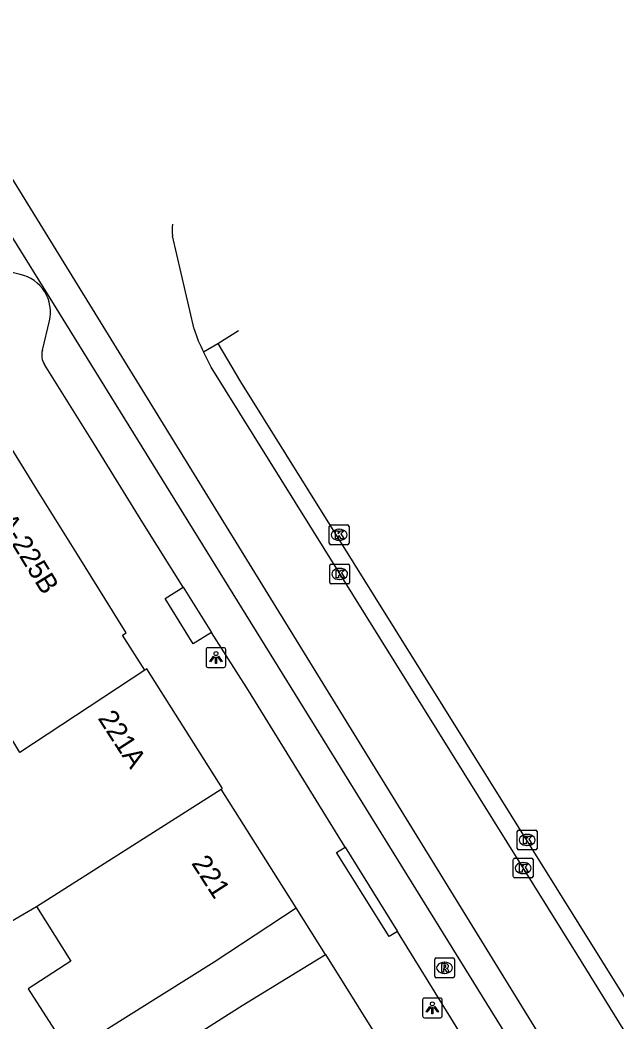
# Model space of a CAD drawing. Extents: x 159888 to 160757, y 384031 to 384746.
# Drawn here: x 160536.3 to 160566.6, y 384427.7 to 384478.5 of the extents above; entities that cross this region are included whole.
import ezdxf

# ---------------------------------------------------------------- set-up
doc = ezdxf.new("R2010")
doc.units = 0
for name, color, linetype in [('IMGEO_Kolk', 7, 'Continuous'), ('IMGEO_Lichtpunt', 7, 'Continuous'), ('IMGEO_Pand', 7, 'Continuous'), ('IMGEO_Pand_nummerreeks', 7, 'Continuous'), ('IMGEO_Rijbaan_lokaal_gesloten', 7, 'Continuous'), ('IMGEO_Rijbaan_lokaal_open', 7, 'Continuous'), ('IMGEO_Rioolput', 7, 'Continuous'), ('IMGEO_Verkeerseiland_open', 7, 'Continuous'), ('IMGEO_Voetpad_open', 7, 'Continuous')]:
    doc.layers.add(name, color=color, linetype=linetype)

msp = doc.modelspace()

# ---------------------------------------------------------------- linework, layer by layer
at = {"layer": 'IMGEO_Kolk'}
for p, q in [((160551.986, 384451.984), (160551.986, 384452.836)), ((160552.061, 384452.91), (160552.913, 384452.91)), ((160552.987, 384452.836), (160552.987, 384451.984)), ((160552.474, 384452.69), (160552.499, 384452.69)), ((160552.913, 384451.91), (160552.061, 384451.91)), ((160552.497, 384452.13), (160552.472, 384452.13)), ((160552.011, 384450.001), (160552.011, 384450.853)), ((160552.086, 384450.927), (160552.938, 384450.927)), ((160552.499, 384450.707), (160552.524, 384450.707)), ((160553.012, 384450.853), (160553.012, 384450.001)), ((160552.938, 384449.927), (160552.086, 384449.927)), ((160552.522, 384450.147), (160552.497, 384450.147)), ((160561.511, 384436.527), (160561.511, 384437.379)), ((160561.586, 384437.453), (160562.438, 384437.453)), ((160561.999, 384437.233), (160562.024, 384437.233)), ((160562.512, 384437.379), (160562.512, 384436.527)), ((160562.022, 384436.673), (160561.997, 384436.673)), ((160561.387, 384436.03), (160562.239, 384436.03)), ((160562.438, 384436.453), (160561.586, 384436.453)), ((160561.312, 384435.104), (160561.312, 384435.956)), ((160561.8, 384435.81), (160561.825, 384435.81)), ((160562.313, 384435.956), (160562.313, 384435.104)), ((160562.239, 384435.03), (160561.387, 384435.03)), ((160561.823, 384435.25), (160561.798, 384435.25))]:
    msp.add_line(p, q, dxfattribs=at)
for points in [[(160551.986, 384451.984), (160551.986, 384452.836)], [(160552.061, 384452.91), (160552.913, 384452.91)], [(160552.987, 384452.836), (160552.987, 384451.984)], [(160552.307, 384452.61), (160552.43, 384452.61), (160552.43, 384452.459), (160552.56, 384452.61), (160552.724, 384452.61), (160552.578, 384452.459), (160552.731, 384452.21), (160552.579, 384452.21), (160552.494, 384452.374), (160552.43, 384452.307), (160552.43, 384452.21), (160552.307, 384452.21), (160552.307, 384452.61)], [(160552.913, 384451.91), (160552.061, 384451.91)], [(160552.011, 384450.001), (160552.011, 384450.853)], [(160552.086, 384450.927), (160552.938, 384450.927)], [(160553.012, 384450.853), (160553.012, 384450.001)], [(160552.332, 384450.627), (160552.455, 384450.627), (160552.455, 384450.476), (160552.585, 384450.627), (160552.749, 384450.627), (160552.603, 384450.476), (160552.756, 384450.227), (160552.604, 384450.227), (160552.519, 384450.391), (160552.455, 384450.324), (160552.455, 384450.227), (160552.332, 384450.227), (160552.332, 384450.627)], [(160552.938, 384449.927), (160552.086, 384449.927)], [(160561.511, 384436.527), (160561.511, 384437.379)], [(160561.586, 384437.453), (160562.438, 384437.453)], [(160561.832, 384437.153), (160561.955, 384437.153), (160561.955, 384437.002), (160562.085, 384437.153), (160562.249, 384437.153), (160562.103, 384437.002), (160562.256, 384436.753), (160562.104, 384436.753), (160562.019, 384436.917), (160561.955, 384436.85), (160561.955, 384436.753), (160561.832, 384436.753), (160561.832, 384437.153)], [(160562.512, 384437.379), (160562.512, 384436.527)], [(160561.387, 384436.03), (160562.239, 384436.03)], [(160562.438, 384436.453), (160561.586, 384436.453)], [(160561.312, 384435.104), (160561.312, 384435.956)], [(160561.633, 384435.73), (160561.756, 384435.73), (160561.756, 384435.579), (160561.886, 384435.73), (160562.05, 384435.73), (160561.904, 384435.579), (160562.057, 384435.33), (160561.905, 384435.33), (160561.82, 384435.494), (160561.756, 384435.427), (160561.756, 384435.33), (160561.633, 384435.33), (160561.633, 384435.73)], [(160562.313, 384435.956), (160562.313, 384435.104)], [(160562.239, 384435.03), (160561.387, 384435.03)]]:
    msp.add_lwpolyline(points, dxfattribs=at)
for centre, start, end in [((160552.063, 384452.834), 91.552, 178.448), ((160552.063, 384452.834), 91.552, 178.448), ((160552.911, 384452.834), 1.552, 88.448), ((160552.911, 384452.834), 1.552, 88.448), ((160552.063, 384451.986), 181.552, 268.448), ((160552.063, 384451.986), 181.552, 268.448), ((160552.911, 384451.986), 271.552, 358.448), ((160552.911, 384451.986), 271.552, 358.448), ((160552.088, 384450.851), 91.552, 178.448), ((160552.088, 384450.851), 91.552, 178.448), ((160552.936, 384450.851), 1.552, 88.448), ((160552.936, 384450.851), 1.552, 88.448), ((160552.088, 384450.003), 181.552, 268.448), ((160552.088, 384450.003), 181.552, 268.448), ((160552.936, 384450.003), 271.552, 358.448), ((160552.936, 384450.003), 271.552, 358.448), ((160561.588, 384437.377), 91.552, 178.448), ((160561.588, 384437.377), 91.552, 178.448), ((160562.436, 384437.377), 1.552, 88.448), ((160562.436, 384437.377), 1.552, 88.448), ((160561.588, 384436.529), 181.552, 268.448), ((160561.588, 384436.529), 181.552, 268.448), ((160562.436, 384436.529), 271.552, 358.448), ((160562.436, 384436.529), 271.552, 358.448), ((160561.389, 384435.954), 91.552, 178.448), ((160561.389, 384435.954), 91.552, 178.448), ((160562.237, 384435.954), 1.552, 88.448), ((160562.237, 384435.954), 1.552, 88.448), ((160561.389, 384435.106), 181.552, 268.448), ((160561.389, 384435.106), 181.552, 268.448), ((160562.237, 384435.106), 271.552, 358.448), ((160562.237, 384435.106), 271.552, 358.448)]:
    msp.add_arc(centre, 0.0765, start, end, dxfattribs=at)
for centre, major_axis, ratio, start_param, end_param in [((160552.473, 384452.41), (-0.387, 0.002), 0.722429, 4.712389, 7.853982), ((160552.498, 384452.41), (-0.39, 0.002), 0.717154, 1.570796, 4.712389), ((160552.498, 384450.427), (-0.387, 0.002), 0.722429, 4.712389, 7.853982), ((160552.523, 384450.427), (-0.39, 0.002), 0.717154, 1.570796, 4.712389), ((160561.998, 384436.953), (-0.387, 0.002), 0.722429, 4.712389, 7.853982), ((160562.023, 384436.953), (-0.39, 0.002), 0.717154, 1.570796, 4.712389), ((160561.799, 384435.53), (-0.387, 0.002), 0.722429, 4.712389, 7.853982), ((160561.824, 384435.53), (-0.39, 0.002), 0.717154, 1.570796, 4.712389)]:
    msp.add_ellipse(centre, major_axis=major_axis, ratio=ratio, start_param=start_param, end_param=end_param, dxfattribs=at)
at = {"layer": 'IMGEO_Lichtpunt'}
for p, q in [((160546.646, 384446.693), (160545.838, 384446.693)), ((160546.646, 384446.693), (160545.838, 384446.693)), ((160545.744, 384446.598), (160545.744, 384445.791)), ((160545.744, 384446.598), (160545.744, 384445.791)), ((160546.74, 384445.791), (160546.74, 384446.598)), ((160546.74, 384445.791), (160546.74, 384446.598)), ((160545.838, 384445.697), (160546.646, 384445.697)), ((160545.838, 384445.697), (160546.646, 384445.697)), ((160556.711, 384428.854), (160556.711, 384428.047)), ((160556.711, 384428.854), (160556.711, 384428.047)), ((160557.613, 384428.949), (160556.805, 384428.949)), ((160557.613, 384428.949), (160556.805, 384428.949)), ((160557.707, 384428.047), (160557.707, 384428.854)), ((160557.707, 384428.047), (160557.707, 384428.854)), ((160556.805, 384427.953), (160557.613, 384427.953)), ((160556.805, 384427.953), (160557.613, 384427.953))]:
    msp.add_line(p, q, dxfattribs=at)
for points in [[(160546.118, 384446.262), (160546.157, 384446.234), (160545.969, 384445.972), (160545.931, 384445.999), (160546.118, 384446.262)], [(160546.22, 384446.214), (160546.267, 384446.214), (160546.267, 384445.892), (160546.22, 384445.892), (160546.22, 384446.214)], [(160546.33, 384446.234), (160546.368, 384446.261), (160546.555, 384445.999), (160546.516, 384445.971), (160546.33, 384446.234)], [(160557.085, 384428.518), (160557.124, 384428.49), (160556.936, 384428.228), (160556.898, 384428.255), (160557.085, 384428.518)], [(160557.187, 384428.47), (160557.234, 384428.47), (160557.234, 384428.148), (160557.187, 384428.148), (160557.187, 384428.47)], [(160557.297, 384428.49), (160557.335, 384428.517), (160557.522, 384428.255), (160557.483, 384428.227), (160557.297, 384428.49)]]:
    msp.add_lwpolyline(points, dxfattribs=at)
for centre in [(160546.243, 384446.396), (160557.21, 384428.652)]:
    msp.add_circle(centre, 0.0994, dxfattribs=at)
for centre, start, end in [((160545.838, 384446.598), 90, 180), ((160545.838, 384446.598), 90, 180), ((160546.646, 384446.598), 0, 90), ((160546.646, 384446.598), 0, 90), ((160545.838, 384445.791), 180, 270), ((160545.838, 384445.791), 180, 270), ((160546.646, 384445.791), 270, 0), ((160546.646, 384445.791), 270, 360), ((160556.805, 384428.854), 90, 180), ((160556.805, 384428.854), 90, 180), ((160557.613, 384428.854), 0, 90), ((160557.613, 384428.854), 0, 90), ((160556.805, 384428.047), 180, 270), ((160556.805, 384428.047), 180, 270), ((160557.613, 384428.047), 270, 0), ((160557.613, 384428.047), 270, 360)]:
    msp.add_arc(centre, 0.0946, start, end, dxfattribs=at)
at = {"layer": 'IMGEO_Pand'}
for points in [[(160542.635, 384445.551), (160541.498, 384447.324), (160541.684, 384447.445), (160539.225, 384451.404), (160537.203, 384454.654), (160533.905, 384459.969)], [(160546.499, 384439.524), (160546.57, 384439.568), (160542.745, 384445.624), (160542.635, 384445.551)], [(160542.635, 384445.551), (160536.31, 384441.383), (160535.247, 384443.118), (160532.896, 384442.057), (160533.01, 384441.804), (160528.396, 384439.12), (160528.331, 384439.264), (160525.85, 384437.852), (160525.907, 384437.724), (160525.702, 384437.6), (160524.349, 384439.834), (160522.814, 384438.904), (160521.409, 384441.221)], [(160537.148, 384433.59), (160546.499, 384439.524)], [(160550.312, 384433.524), (160546.499, 384439.524)], [(160530.025, 384431.712), (160531.427, 384432.44), (160532.337, 384430.788), (160537.148, 384433.59)], [(160537.148, 384433.59), (160538.883, 384430.814), (160536.731, 384429.407), (160538.821, 384426.153)], [(160538.821, 384426.153), (160540.943, 384427.519), (160546.154, 384430.774), (160550.312, 384433.524)], [(160558.33, 384420.679), (160553.765, 384418.731), (160544.483, 384414.641), (160539.149, 384423.216), (160547.57, 384428.561), (160551.79, 384431.149)], [(160551.79, 384431.149), (160558.33, 384420.679)]]:
    msp.add_lwpolyline(points, dxfattribs=at)
at = {"layer": 'IMGEO_Rijbaan_lokaal_gesloten'}
for points in [[(160521.397, 384493.999), (160525.927, 384486.643), (160525.936, 384486.628), (160565.675, 384422.118), (160628.254, 384321.427)], [(160524.133, 384486.422), (160537.603, 384464.743)], [(160545.132, 384462.825), (160544.042, 384467.557)], [(160536.313, 384465.589), (160534.781, 384465.967)], [(160537.603, 384464.743), (160537.564, 384464.718)], [(160537.603, 384464.743), (160543.713, 384454.868), (160591.404, 384377.897), (160615.758, 384338.612)], [(160546.333, 384462.102), (160547.381, 384462.76)], [(160546.333, 384462.102), (160547.482, 384460.166), (160573.734, 384418.106), (160631.044, 384325.378), (160632.074, 384323.722)], [(160631.369, 384323.299), (160615.861, 384348.269), (160564.541, 384431.158), (160546.729, 384459.74), (160546.003, 384460.9), (160545.604, 384461.675)]]:
    msp.add_lwpolyline(points, dxfattribs=at)
for centre, radius, start, end in [((160546.003, 384467.85), 1.982, 171.4717, 188.4891), ((160535.929, 384463.704), 1.924, 31.8135, 78.4919), ((160553.1, 384465.424), 8.381, 198.062, 206.5679)]:
    msp.add_arc(centre, radius, start, end, dxfattribs=at)
at = {"layer": 'IMGEO_Rijbaan_lokaal_open'}
msp.add_lwpolyline([(160551.79, 384431.149), (160550.312, 384433.524)], dxfattribs=at)
at = {"layer": 'IMGEO_Rioolput'}
for p, q in [((160557.327, 384430.051), (160557.327, 384430.903)), ((160557.402, 384430.977), (160558.254, 384430.977)), ((160558.328, 384430.903), (160558.328, 384430.051)), ((160557.815, 384430.757), (160557.84, 384430.757)), ((160558.254, 384429.977), (160557.402, 384429.977)), ((160557.838, 384430.197), (160557.813, 384430.197))]:
    msp.add_line(p, q, dxfattribs=at)
for points in [[(160557.327, 384430.051), (160557.327, 384430.903)], [(160557.402, 384430.977), (160558.254, 384430.977)], [(160558.328, 384430.903), (160558.328, 384430.051)], [(160557.916, 384430.675), (160557.664, 384430.677), (160557.664, 384430.277)], [(160557.664, 384430.277), (160557.788, 384430.277), (160557.788, 384430.439), (160557.799, 384430.439)], [(160557.842, 384430.596), (160557.788, 384430.596), (160557.788, 384430.515)], [(160557.788, 384430.515), (160557.84, 384430.515)], [(160557.846, 384430.41), (160557.917, 384430.277), (160558.057, 384430.277), (160557.992, 384430.403)], [(160558.254, 384429.977), (160557.402, 384429.977)]]:
    msp.add_lwpolyline(points, dxfattribs=at)
for centre, radius, start, end in [((160557.404, 384430.901), 0.0765, 91.552, 178.448), ((160557.404, 384430.901), 0.0765, 91.552, 178.448), ((160558.252, 384430.901), 0.0765, 1.552, 88.448), ((160558.252, 384430.901), 0.0765, 1.552, 88.448), ((160557.798, 384430.386), 0.0533, 26.0293, 88.6989), ((160557.824, 384430.704), 0.19, 274.7715, 282.9687), ((160557.848, 384430.5), 0.0964, 77.0061, 93.1865), ((160557.862, 384430.557), 0.0378, 276.6634, 79.6772), ((160557.915, 384430.565), 0.109, 350.3612, 89.416), ((160557.913, 384430.565), 0.112, 277.5842, 350.9817), ((160557.897, 384430.35), 0.108, 29.5134, 73.7905), ((160557.404, 384430.053), 0.0765, 181.552, 268.448), ((160557.404, 384430.053), 0.0765, 181.552, 268.448), ((160558.252, 384430.053), 0.0765, 271.552, 358.448), ((160558.252, 384430.053), 0.0765, 271.552, 358.448)]:
    msp.add_arc(centre, radius, start, end, dxfattribs=at)
for centre, major_axis, ratio, start_param, end_param in [((160557.814, 384430.477), (-0.387, 0.002), 0.722429, 4.712389, 7.853982), ((160557.839, 384430.477), (-0.39, 0.002), 0.717154, 1.570796, 4.712389)]:
    msp.add_ellipse(centre, major_axis=major_axis, ratio=ratio, start_param=start_param, end_param=end_param, dxfattribs=at)
at = {"layer": 'IMGEO_Verkeerseiland_open'}
msp.add_lwpolyline([(160545.604, 384461.675), (160546.333, 384462.102)], dxfattribs=at)
at = {"layer": 'IMGEO_Voetpad_open'}
for points in [[(160537.445, 384461.755), (160537.799, 384463.252)], [(160544.582, 384449.757), (160542.538, 384453.014), (160540.083, 384456.992), (160537.553, 384461.036)], [(160546.017, 384447.47), (160545.094, 384446.891), (160543.66, 384449.179), (160544.582, 384449.757)], [(160544.582, 384449.757), (160546.017, 384447.47)], [(160552.792, 384436.596), (160547.886, 384444.522), (160546.017, 384447.47)], [(160555.44, 384432.318), (160555.022, 384432.056), (160552.355, 384436.322), (160552.792, 384436.596)], [(160552.792, 384436.596), (160555.44, 384432.318)], [(160560.546, 384424.068), (160555.44, 384432.318)]]:
    msp.add_lwpolyline(points, dxfattribs=at)
for centre, radius, start, end in [((160535.935, 384463.705), 1.919, 346.3436, 31.8705), ((160538.291, 384461.514), 0.879, 164.119, 212.966)]:
    msp.add_arc(centre, radius, start, end, dxfattribs=at)

# ---------------------------------------------------------------- texts
at = {"layer": 'IMGEO_Pand_nummerreeks'}
for s, rotation, p in [('223A-225B', 301.6099, (160533.984, 384455.012)), ('221A', 302.8417, (160540.232, 384443.116)), ('221', 302.8475, (160544.971, 384435.776))]:
    msp.add_text(s, height=1, rotation=rotation, dxfattribs=at).set_placement(p)

doc.saveas('drawing.dxf')
